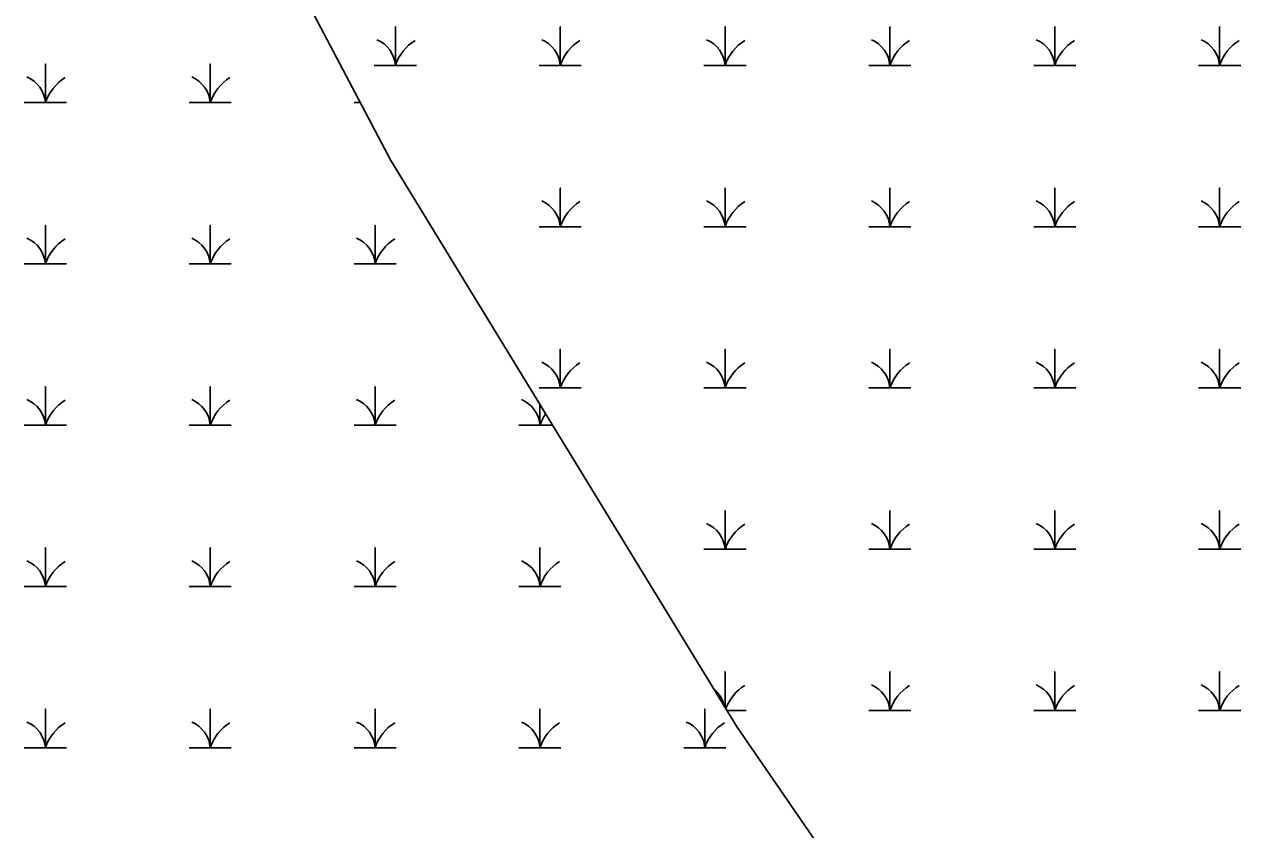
# Model space of a CAD drawing. Extents: x 2072529 to 2268796, y 436423 to 470406.
# Drawn here: x 2251719 to 2252215.2, y 438851.6 to 439180.2 of the extents above; entities that cross this region are included whole.
import ezdxf

# ---------------------------------------------------------------- set-up
doc = ezdxf.new("R2010")
doc.units = 0
doc.layers.add('Exist Hydro Jurisdictional Stream or Body of Water NEU Mitigable', color=7, linetype='Continuous')
doc.layers.add('Exist Hydro Swamp or Marsh', color=7, linetype='Continuous')

msp = doc.modelspace()

# ---------------------------------------------------------------- linework, layer by layer
at = {"layer": 'Exist Hydro Jurisdictional Stream or Body of Water NEU Mitigable'}
for p, q in [((2251746.6, 439355.93), (2251868.56, 439124.69)), ((2251868.56, 439124.69), (2252009.78, 438893.45)), ((2252009.78, 438893.45), (2252195.92, 438623.67))]:
    msp.add_line(p, q, dxfattribs=at)
at = {"layer": 'Exist Hydro Swamp or Marsh'}
for points in [[(2251861.77, 439163.45), (2251870.37, 439163.45), (2251870.37, 439179.23), (2251870.37, 439163.45), (2251878.97, 439163.45)], [(2251929.02, 439163.45), (2251937.62, 439163.45), (2251937.62, 439179.23), (2251937.62, 439163.45), (2251946.22, 439163.45)], [(2251996.27, 439163.45), (2252004.87, 439163.45), (2252004.87, 439179.23), (2252004.87, 439163.45), (2252013.47, 439163.45)], [(2252063.52, 439163.45), (2252072.12, 439163.45), (2252072.12, 439179.23), (2252072.12, 439163.45), (2252080.72, 439163.45)], [(2252130.77, 439163.45), (2252139.37, 439163.45), (2252139.37, 439179.23), (2252139.37, 439163.45), (2252147.97, 439163.45)], [(2252198.02, 439163.45), (2252206.62, 439163.45), (2252206.62, 439179.23), (2252206.62, 439163.45), (2252215.22, 439163.45)], [(2251718.98, 439148.26), (2251727.58, 439148.26), (2251727.58, 439164.04), (2251727.58, 439148.26), (2251736.18, 439148.26)], [(2251786.23, 439148.26), (2251794.83, 439148.26), (2251794.83, 439164.04), (2251794.83, 439148.26), (2251803.43, 439148.26)], [(2251853.48, 439148.26), (2251856.13, 439148.26)], [(2251929.02, 439097.65), (2251937.62, 439097.65), (2251937.62, 439113.43), (2251937.62, 439097.65), (2251946.22, 439097.65)], [(2251996.27, 439097.65), (2252004.87, 439097.65), (2252004.87, 439113.43), (2252004.87, 439097.65), (2252013.47, 439097.65)], [(2252063.52, 439097.65), (2252072.12, 439097.65), (2252072.12, 439113.43), (2252072.12, 439097.65), (2252080.72, 439097.65)], [(2252130.77, 439097.65), (2252139.37, 439097.65), (2252139.37, 439113.43), (2252139.37, 439097.65), (2252147.97, 439097.65)], [(2252198.02, 439097.65), (2252206.62, 439097.65), (2252206.62, 439113.43), (2252206.62, 439097.65), (2252215.22, 439097.65)], [(2251718.98, 439082.46), (2251727.58, 439082.46), (2251727.58, 439098.24), (2251727.58, 439082.46), (2251736.18, 439082.46)], [(2251786.23, 439082.46), (2251794.83, 439082.46), (2251794.83, 439098.24), (2251794.83, 439082.46), (2251803.43, 439082.46)], [(2251853.48, 439082.46), (2251862.08, 439082.46), (2251862.08, 439098.24), (2251862.08, 439082.46), (2251870.68, 439082.46)], [(2251929.02, 439031.85), (2251937.62, 439031.85), (2251937.62, 439047.63), (2251937.62, 439031.85), (2251946.22, 439031.85)], [(2251996.27, 439031.85), (2252004.87, 439031.85), (2252004.87, 439047.63), (2252004.87, 439031.85), (2252013.47, 439031.85)], [(2252063.52, 439031.85), (2252072.12, 439031.85), (2252072.12, 439047.63), (2252072.12, 439031.85), (2252080.72, 439031.85)], [(2252130.77, 439031.85), (2252139.37, 439031.85), (2252139.37, 439047.63), (2252139.37, 439031.85), (2252147.97, 439031.85)], [(2252198.02, 439031.85), (2252206.62, 439031.85), (2252206.62, 439047.63), (2252206.62, 439031.85), (2252215.22, 439031.85)], [(2251718.98, 439016.66), (2251727.58, 439016.66), (2251727.58, 439032.44), (2251727.58, 439016.66), (2251736.18, 439016.66)], [(2251786.23, 439016.66), (2251794.83, 439016.66), (2251794.83, 439032.44), (2251794.83, 439016.66), (2251803.43, 439016.66)], [(2251853.48, 439016.66), (2251862.08, 439016.66), (2251862.08, 439032.44), (2251862.08, 439016.66), (2251870.68, 439016.66)], [(2251920.73, 439016.66), (2251929.33, 439016.66), (2251929.33, 439025.17)], [(2251929.33, 439025.17), (2251929.33, 439016.66), (2251934.53, 439016.66)], [(2251996.27, 438966.05), (2252004.87, 438966.05), (2252004.87, 438981.83), (2252004.87, 438966.05), (2252013.47, 438966.05)], [(2252063.52, 438966.05), (2252072.12, 438966.05), (2252072.12, 438981.83), (2252072.12, 438966.05), (2252080.72, 438966.05)], [(2252130.77, 438966.05), (2252139.37, 438966.05), (2252139.37, 438981.83), (2252139.37, 438966.05), (2252147.97, 438966.05)], [(2252198.02, 438966.05), (2252206.62, 438966.05), (2252206.62, 438981.83), (2252206.62, 438966.05), (2252215.22, 438966.05)], [(2251718.98, 438950.86), (2251727.58, 438950.86), (2251727.58, 438966.64), (2251727.58, 438950.86), (2251736.18, 438950.86)], [(2251786.23, 438950.86), (2251794.83, 438950.86), (2251794.83, 438966.64), (2251794.83, 438950.86), (2251803.43, 438950.86)], [(2251853.48, 438950.86), (2251862.08, 438950.86), (2251862.08, 438966.64), (2251862.08, 438950.86), (2251870.68, 438950.86)], [(2251920.73, 438950.86), (2251929.33, 438950.86), (2251929.33, 438966.64), (2251929.33, 438950.86), (2251937.93, 438950.86)], [(2252004.87, 438901.48), (2252004.87, 438916.03), (2252004.87, 438901.48)], [(2252063.52, 438900.25), (2252072.12, 438900.25), (2252072.12, 438916.03), (2252072.12, 438900.25), (2252080.72, 438900.25)], [(2252130.77, 438900.25), (2252139.37, 438900.25), (2252139.37, 438916.03), (2252139.37, 438900.25), (2252147.97, 438900.25)], [(2252198.02, 438900.25), (2252206.62, 438900.25), (2252206.62, 438916.03), (2252206.62, 438900.25), (2252215.22, 438900.25)], [(2251718.98, 438885.06), (2251727.58, 438885.06), (2251727.58, 438900.84), (2251727.58, 438885.06), (2251736.18, 438885.06)], [(2251786.23, 438885.06), (2251794.83, 438885.06), (2251794.83, 438900.84), (2251794.83, 438885.06), (2251803.43, 438885.06)], [(2251853.48, 438885.06), (2251862.08, 438885.06), (2251862.08, 438900.84), (2251862.08, 438885.06), (2251870.68, 438885.06)], [(2251920.73, 438885.06), (2251929.33, 438885.06), (2251929.33, 438900.84), (2251929.33, 438885.06), (2251937.93, 438885.06)], [(2251987.98, 438885.06), (2251996.58, 438885.06), (2251996.58, 438900.84), (2251996.58, 438885.06), (2252005.18, 438885.06)], [(2252005.62, 438900.25), (2252013.47, 438900.25)]]:
    msp.add_lwpolyline(points, dxfattribs=at)
for centre, radius, start, end in [((2251858.1, 439162.57), 12.3, 4.1403, 67.535), ((2251888.61, 439157.39), 19.22, 122.1274, 161.6222), ((2251925.35, 439162.57), 12.3, 4.1403, 67.535), ((2251955.86, 439157.39), 19.22, 122.1274, 161.6222), ((2251992.6, 439162.57), 12.3, 4.1403, 67.535), ((2252023.11, 439157.39), 19.22, 122.1274, 161.6222), ((2252059.85, 439162.57), 12.3, 4.1403, 67.535), ((2252090.36, 439157.39), 19.22, 122.1274, 161.6222), ((2252127.1, 439162.57), 12.3, 4.1403, 67.535), ((2252157.61, 439157.39), 19.22, 122.1274, 161.6222), ((2252194.35, 439162.57), 12.3, 4.1403, 67.535), ((2252224.86, 439157.39), 19.22, 122.1274, 161.6222), ((2251715.32, 439147.37), 12.3, 4.1403, 67.535), ((2251745.82, 439142.19), 19.22, 122.1274, 161.6222), ((2251782.57, 439147.37), 12.3, 4.1403, 67.535), ((2251813.07, 439142.19), 19.22, 122.1274, 161.6222), ((2251925.35, 439096.77), 12.3, 4.1403, 67.535), ((2251955.86, 439091.59), 19.22, 122.1274, 161.6222), ((2251992.6, 439096.77), 12.3, 4.1403, 67.535), ((2252023.11, 439091.59), 19.22, 122.1274, 161.6222), ((2252059.85, 439096.77), 12.3, 4.1403, 67.535), ((2252090.36, 439091.59), 19.22, 122.1274, 161.6222), ((2252127.1, 439096.77), 12.3, 4.1403, 67.535), ((2252157.61, 439091.59), 19.22, 122.1274, 161.6222), ((2252194.35, 439096.77), 12.3, 4.1403, 67.535), ((2252224.86, 439091.59), 19.22, 122.1274, 161.6222), ((2251715.32, 439081.57), 12.3, 4.1403, 67.535), ((2251745.82, 439076.39), 19.22, 122.1274, 161.6222), ((2251782.57, 439081.57), 12.3, 4.1403, 67.535), ((2251813.07, 439076.39), 19.22, 122.1274, 161.6222), ((2251849.82, 439081.57), 12.3, 4.1403, 67.535), ((2251880.32, 439076.39), 19.22, 122.1274, 161.6222), ((2251925.35, 439030.97), 12.3, 4.1403, 67.535), ((2251955.86, 439025.79), 19.22, 122.1274, 161.6222), ((2251992.6, 439030.97), 12.3, 4.1403, 67.535), ((2252023.11, 439025.79), 19.22, 122.1274, 161.6222), ((2252059.85, 439030.97), 12.3, 4.1403, 67.535), ((2252090.36, 439025.79), 19.22, 122.1274, 161.6222), ((2252127.1, 439030.97), 12.3, 4.1403, 67.535), ((2252157.61, 439025.79), 19.22, 122.1274, 161.6222), ((2252194.35, 439030.97), 12.3, 4.1403, 67.535), ((2252224.86, 439025.79), 19.22, 122.1274, 161.6222), ((2251715.32, 439015.77), 12.3, 4.1403, 67.535), ((2251782.57, 439015.77), 12.3, 4.1403, 67.535), ((2251849.82, 439015.77), 12.3, 4.1403, 67.535), ((2251917.07, 439015.77), 12.3, 4.1403, 67.535), ((2251745.82, 439010.59), 19.22, 122.1274, 161.6222), ((2251813.07, 439010.59), 19.22, 122.1274, 161.6222), ((2251880.32, 439010.59), 19.22, 122.1274, 161.6222), ((2251947.57, 439010.59), 19.22, 145.91, 161.6222), ((2251992.6, 438965.17), 12.3, 4.1403, 67.535), ((2252023.11, 438959.99), 19.22, 122.1274, 161.6222), ((2252059.85, 438965.17), 12.3, 4.1403, 67.535), ((2252090.36, 438959.99), 19.22, 122.1274, 161.6222), ((2252127.1, 438965.17), 12.3, 4.1403, 67.535), ((2252157.61, 438959.99), 19.22, 122.1274, 161.6222), ((2252194.35, 438965.17), 12.3, 4.1403, 67.535), ((2252224.86, 438959.99), 19.22, 122.1274, 161.6222), ((2251715.32, 438949.97), 12.3, 4.1403, 67.535), ((2251745.82, 438944.79), 19.22, 122.1274, 161.6222), ((2251782.57, 438949.97), 12.3, 4.1403, 67.535), ((2251813.07, 438944.79), 19.22, 122.1274, 161.6222), ((2251849.82, 438949.97), 12.3, 4.1403, 67.535), ((2251880.32, 438944.79), 19.22, 122.1274, 161.6222), ((2251917.07, 438949.97), 12.3, 4.1403, 67.535), ((2251947.57, 438944.79), 19.22, 122.1274, 161.6222), ((2251992.6, 438899.37), 12.3, 11.6336, 51.1903), ((2252023.11, 438894.19), 19.22, 122.1274, 159.1622), ((2252059.85, 438899.37), 12.3, 4.1403, 67.535), ((2252090.36, 438894.19), 19.22, 122.1274, 161.6222), ((2252127.1, 438899.37), 12.3, 4.1403, 67.535), ((2252157.61, 438894.19), 19.22, 122.1274, 161.6222), ((2252194.35, 438899.37), 12.3, 4.1403, 67.535), ((2252224.86, 438894.19), 19.22, 122.1274, 161.6222), ((2251715.32, 438884.17), 12.3, 4.1403, 67.535), ((2251745.82, 438878.99), 19.22, 122.1274, 161.6222), ((2251782.57, 438884.17), 12.3, 4.1403, 67.535), ((2251813.07, 438878.99), 19.22, 122.1274, 161.6222), ((2251849.82, 438884.17), 12.3, 4.1403, 67.535), ((2251880.32, 438878.99), 19.22, 122.1274, 161.6222), ((2251917.07, 438884.17), 12.3, 4.1403, 67.535), ((2251947.57, 438878.99), 19.22, 122.1274, 161.6222), ((2251984.32, 438884.17), 12.3, 4.1403, 67.535), ((2252014.82, 438878.99), 19.22, 122.1274, 161.6222)]:
    msp.add_arc(centre, radius, start, end, dxfattribs=at)

doc.saveas('drawing.dxf')
